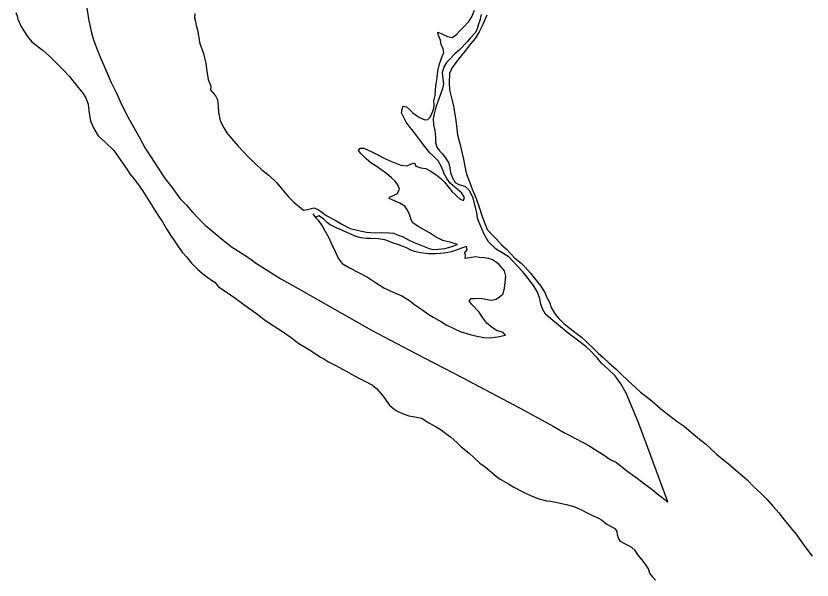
# Model space of a CAD drawing. Extents: x -83719 to 153526, y -11835 to 11446.
# Drawn here: x 1413.8 to 1611.1, y -1401.3 to -1261.5 of the extents above; entities that cross this region are included whole.
import ezdxf

# ---------------------------------------------------------------- set-up
doc = ezdxf.new("R2010")
doc.units = 0
doc.layers.add('Level 2', color=7, linetype='Continuous')
doc.layers.add('Level 9', color=7, linetype='Continuous')

msp = doc.modelspace()

# ---------------------------------------------------------------- linework, layer by layer
at = {"layer": 'Level 2'}
for points in [[(1436.24, -1212.64), (1435.13, -1217), (1433.83, -1222.49), (1432.93, -1226.24), (1432.27, -1229.78), (1431.74, -1232.42), (1431.33, -1235.1), (1431.06, -1237.47), (1430.75, -1240.21), (1430.61, -1242.55), (1430.55, -1245.65), (1430.57, -1248.15), (1430.6, -1250.66), (1430.83, -1253.09), (1430.96, -1255.76), (1431.08, -1258.16), (1431.44, -1260.06), (1431.83, -1262.72), (1432.55, -1265.7)], [(1529.1, -1261.15), (1528.74, -1262.63), (1528.33, -1263.84), (1528.09, -1264.68), (1527.71, -1265.62), (1526.31, -1267.06), (1525.57, -1267.91), (1523.62, -1270.03), (1522.54, -1270.89), (1521.24, -1272.32), (1520.52, -1273.04), (1519.88, -1274.02), (1519.45, -1275.5), (1519.59, -1277.07), (1519.72, -1278.33), (1519.51, -1279.54), (1518.95, -1281.19), (1518.35, -1282.7), (1517.86, -1284.11), (1517.43, -1285.79), (1517.19, -1287.03), (1517.23, -1288.5), (1517.63, -1289.89), (1517.77, -1291.53), (1517.8, -1292.89), (1518.06, -1294.02), (1518.72, -1294.97), (1519.47, -1295.69), (1520.19, -1296.57), (1521.02, -1297.82)], [(1432.55, -1265.7), (1432.98, -1267.42), (1433.93, -1269.84), (1434.72, -1271.89), (1435.63, -1274), (1437.43, -1278), (1438.73, -1280.64), (1439.82, -1283.05), (1441.22, -1285.92), (1444.46, -1291.81), (1445.85, -1294.25), (1447.03, -1296.22), (1449.24, -1299.47), (1450.8, -1301.87), (1452.41, -1303.97), (1454.52, -1306.86), (1456.02, -1308.39), (1457.49, -1310.06), (1459.24, -1311.95), (1460.67, -1313.38), (1463.19, -1315.43), (1465.16, -1317.11), (1467.2, -1318.7), (1468.96, -1319.79), (1471.73, -1321.6), (1473.19, -1322.66), (1479.42, -1326.68), (1483.71, -1329.05), (1501.92, -1339.36), (1512.92, -1345.14), (1524.39, -1351.07), (1538.54, -1358.64), (1546.94, -1363.11), (1549.71, -1364.78), (1551.06, -1365.48), (1555.59, -1367.88), (1557.79, -1369.26), (1559.58, -1370.32), (1561.04, -1371.42), (1562.59, -1372.18), (1565.2, -1374.19), (1567.71, -1376.07), (1569.58, -1377.46), (1571.41, -1378.85), (1572.94, -1380.05), (1575.35, -1381.86), (1570.32, -1368.26), (1567.94, -1362.11), (1565.01, -1354.97), (1563.72, -1352.67), (1562.27, -1350.67), (1560.57, -1349.04), (1558.93, -1347.54), (1557.8, -1346.23), (1556.29, -1344.6), (1555, -1343.4), (1552.59, -1341.59), (1550.62, -1340.13), (1548.21, -1338.12), (1546.31, -1336.6), (1544.98, -1335.39), (1544.25, -1334.08), (1543.89, -1332.95), (1543.62, -1331.59), (1543.01, -1329.93), (1542.18, -1328.52), (1541.04, -1326.94), (1540.18, -1325.83), (1539.29, -1324.82)], [(1521.02, -1297.82), (1521.24, -1298.68), (1521.48, -1300.28), (1521.9, -1301.47), (1522.67, -1302.76), (1523.51, -1303.3), (1524.99, -1303.7), (1526.01, -1304.61), (1526.53, -1305.47), (1526.99, -1306.59), (1527.58, -1309.01), (1527.88, -1310.31), (1528.08, -1311.54), (1528.47, -1312.63), (1529.14, -1314.21), (1529.77, -1315.47), (1530.47, -1316.79), (1530.85, -1317.44), (1531.43, -1318.1), (1532.28, -1318.78), (1532.89, -1319.26), (1534.31, -1320.1), (1535.74, -1321.03), (1539.29, -1324.82)]]:
    msp.add_lwpolyline(points, dxfattribs=at)
at = {"layer": 'Level 9'}
for points in [[(1523.67, -1265.29), (1524.74, -1264.26), (1525.98, -1262.9), (1526.75, -1261.71), (1527.44, -1260.06)], [(1413.79, -1260.71), (1414.07, -1261.61), (1414.24, -1262.34), (1415.21, -1264.31)], [(1458.13, -1260.88), (1458.07, -1261.98), (1458.25, -1262.92), (1458.49, -1263.91), (1458.77, -1264.98), (1458.95, -1265.85), (1459.18, -1267.55)], [(1530.47, -1261.35), (1529.53, -1263.64), (1528.61, -1265.5), (1527.61, -1267.09), (1526.54, -1268.36), (1525.22, -1270.12), (1523.79, -1271.86), (1522.89, -1272.95), (1521.82, -1274.48), (1521.22, -1275.82), (1521.14, -1278), (1521.25, -1279.8), (1521.48, -1280.86), (1521.92, -1282.48), (1522.25, -1283.84), (1522.56, -1285.84), (1522.8, -1287.4), (1523.05, -1289.5), (1523.25, -1291.03), (1523.8, -1293.15), (1524.14, -1294.51), (1524.7, -1297.03), (1525.01, -1298.83), (1525.45, -1300.75), (1526.31, -1303), (1526.87, -1304.46), (1527.83, -1306.74), (1528.61, -1308.92), (1529.26, -1310.97), (1529.98, -1312.96), (1530.58, -1314.41), (1531.68, -1315.69), (1532.84, -1316.86), (1534.13, -1318.2), (1535.26, -1319.24), (1537.45, -1321.56), (1539.01, -1322.76), (1540, -1323.8), (1541.33, -1325.24), (1542.54, -1326.78), (1543.88, -1328.45), (1544.88, -1330.02), (1545.38, -1331.25)], [(1415.21, -1264.31), (1416.7, -1266.65), (1417.76, -1267.96), (1419.19, -1269.09), (1420.58, -1270.12), (1422.08, -1271.52), (1423.24, -1272.66), (1424.3, -1273.67), (1425.53, -1274.91), (1427.1, -1276.51), (1427.89, -1277.62), (1428.89, -1278.84), (1430.39, -1280.64), (1431.12, -1281.85), (1431.69, -1283.34), (1431.83, -1285.04), (1432.23, -1287.63), (1433.07, -1289.45), (1434.18, -1291.19), (1435.85, -1292.75), (1438.07, -1294.87), (1439.76, -1297.36), (1441.24, -1299.46), (1442.04, -1300.65), (1443.1, -1301.96), (1444.17, -1303.4), (1445.17, -1304.78), (1446.42, -1306.78), (1447.25, -1308.1), (1448.18, -1309.61), (1449.19, -1311.19), (1450.12, -1312.57), (1451.09, -1314.25), (1452.07, -1315.86), (1453.14, -1317.44), (1454.17, -1318.88), (1455, -1320.03), (1456.03, -1321.24), (1457.26, -1322.78), (1458.9, -1324.31), (1460.47, -1325.7), (1462.23, -1327), (1463.04, -1327.48), (1463.97, -1328.66), (1465.86, -1329.85), (1468, -1331.36), (1469.63, -1332.53), (1471.53, -1333.88), (1473.66, -1335.4), (1475.4, -1336.79), (1477.77, -1338.37), (1479.56, -1339.56), (1481.73, -1341.01), (1483.9, -1342.63), (1486.91, -1344.49), (1489.28, -1346.04), (1490.06, -1346.49), (1491.21, -1347.23), (1493.06, -1348.15), (1495.66, -1349.52), (1496.98, -1350.26), (1498.74, -1351.25)], [(1519.58, -1317.15), (1517.79, -1316.22), (1516.27, -1315.29), (1514.82, -1314.46), (1513.5, -1313.69), (1512.14, -1312.79), (1511.69, -1312), (1511.37, -1310.9), (1510.8, -1309.65), (1510.18, -1308.66), (1508.93, -1307.92), (1507.75, -1307.42), (1506.27, -1306.75), (1506.33, -1306.42), (1507.35, -1305.99), (1508.37, -1305.5), (1508.88, -1304.42), (1508.49, -1303.5), (1507.73, -1302.48), (1506.84, -1301.6), (1505.59, -1300.53), (1504.23, -1299.56), (1503.04, -1298.72), (1501.72, -1297.92), (1500.6, -1296.91), (1499.27, -1295.61), (1498.72, -1294.89), (1499.07, -1294.24), (1500.04, -1294.32), (1501.79, -1295.08), (1503.44, -1295.91), (1505.23, -1296.8), (1506.24, -1297.34), (1509.17, -1298.51), (1510.71, -1298.67), (1511.79, -1298.18), (1512.52, -1297.93), (1512.87, -1298.75), (1514.12, -1299.12), (1515.39, -1299.33), (1516.47, -1299.93), (1517.85, -1300.77), (1519.08, -1301.81), (1519.97, -1302.72), (1521, -1303.96), (1521.92, -1305.08), (1522.64, -1305.76), (1522.95, -1306.09), (1523.87, -1306.93), (1524.71, -1307.28), (1524.96, -1306.51), (1524.3, -1305.45), (1523.11, -1304.45), (1521.37, -1302.99), (1520.58, -1301.77), (1519.71, -1300.32), (1519.84, -1300.32), (1519.14, -1298.73), (1518.41, -1297.42), (1517.38, -1296.34), (1516.39, -1295.43), (1515.09, -1293.86), (1514.02, -1292.48), (1512.27, -1290.19), (1511.45, -1289.17), (1510.51, -1287.86), (1509.92, -1286.67), (1509.36, -1285.49), (1509.5, -1284.62), (1509.72, -1283.91), (1510.59, -1284.02), (1511.34, -1284.67), (1512.09, -1285.42), (1513.07, -1286.2), (1513.79, -1286.72), (1515.1, -1287.28), (1515.83, -1287.2), (1516.32, -1286.65), (1516.83, -1285.81), (1517.17, -1284.87), (1517.33, -1284.36), (1517.41, -1283.52), (1517.35, -1282.56), (1517.65, -1281.22), (1517.75, -1279.75), (1517.92, -1278.34), (1518.15, -1276.83), (1518.37, -1275.16), (1518.73, -1273.38), (1519.39, -1271.56), (1519.83, -1270.58), (1519.64, -1269.65), (1519.18, -1268.6), (1518.96, -1267.5), (1518.5, -1266.38), (1518.34, -1265.58), (1519.19, -1265.89), (1520.77, -1266.62), (1521.91, -1266.83), (1522.96, -1266.1), (1523.67, -1265.29)], [(1459.18, -1267.55), (1459.39, -1268.33), (1460.25, -1270.81), (1460.85, -1273.33), (1461.06, -1275.23), (1461.44, -1277.29), (1462.05, -1278.94), (1462.03, -1279.81), (1463.27, -1281.35), (1463.76, -1282.31), (1463.93, -1284), (1464, -1285.37), (1464.38, -1287.53), (1465.29, -1289.28), (1466.09, -1290.49), (1467.29, -1291.97), (1468.87, -1293.8), (1470.17, -1295.23), (1471.53, -1296.6), (1473.17, -1298.17), (1474.74, -1299.63), (1476.51, -1301.06), (1478.35, -1302.82), (1479.92, -1304.68), (1481.33, -1306.35), (1482.69, -1307.62), (1484.06, -1308.82), (1485.08, -1309.63), (1486.04, -1309.47), (1487, -1309.22), (1487.6, -1309.1), (1488.7, -1309.44), (1489.62, -1310.15), (1490.7, -1310.93), (1492.9, -1312.14), (1494.56, -1313.14), (1496.65, -1314.16), (1498.32, -1314.62), (1500.67, -1315.13), (1502.74, -1315.25), (1504.27, -1315.14), (1506.27, -1315.23), (1507.44, -1315.33), (1508.52, -1315.81), (1509.59, -1316.18), (1511.11, -1316.95), (1512.46, -1317.68), (1514.11, -1318.28), (1516.16, -1319.16), (1517.23, -1319.41), (1518.4, -1319.34), (1520.06, -1319.17), (1521.55, -1318.73), (1523.2, -1318.13), (1521.66, -1317.63), (1519.58, -1317.15)], [(1487.36, -1310.54), (1488.02, -1311.49), (1488.67, -1312.11), (1489.6, -1313.46), (1490.19, -1314.41), (1491.16, -1316.19), (1491.97, -1317.94), (1492.89, -1319.92), (1493.62, -1321.51), (1494.62, -1322.85), (1496.41, -1323.91), (1498.71, -1325.05), (1500.87, -1326.27), (1502.87, -1327.59), (1504.93, -1328.88), (1507.26, -1329.92), (1509.44, -1330.87), (1511.31, -1332.03), (1512.63, -1333.06), (1514.6, -1334.45), (1515.85, -1335.29), (1517.17, -1336.16), (1519.23, -1337.31), (1520.38, -1338.05), (1522.47, -1339), (1523.85, -1339.67), (1526.34, -1340.45), (1527.71, -1340.81), (1529.75, -1341.17), (1531.29, -1341.23), (1533.11, -1340.98), (1535.14, -1340.64), (1534.52, -1339.98), (1532.88, -1339.42), (1531.59, -1338.58), (1530.5, -1337.64), (1529.5, -1336.27), (1528.57, -1334.89), (1526.72, -1332.89), (1526.1, -1332.11), (1526.62, -1331.56), (1527.46, -1331.51), (1528.65, -1331.48), (1529.79, -1331.59), (1531.03, -1331.86), (1531.66, -1331.94), (1532.82, -1331.65), (1533.61, -1331.09), (1534.49, -1330.37), (1534.89, -1328.99), (1535.02, -1327.52), (1535.22, -1325.95), (1534.86, -1324.69), (1533.62, -1323.18), (1532.87, -1322.57), (1531.92, -1321.92), (1530.98, -1321.61), (1529.78, -1321.41), (1528.65, -1321.37), (1527.61, -1321.23), (1526.25, -1321.43), (1525.12, -1321.62), (1525.17, -1320.88), (1525.05, -1320.09), (1525.63, -1319.44), (1525.48, -1318.64), (1524.72, -1318.86), (1523.53, -1319.32)], [(1523.53, -1319.32), (1522.18, -1319.79), (1521.31, -1320.01), (1519.92, -1320.28), (1517.96, -1320.46), (1515.99, -1320.47), (1514.02, -1320.18), (1512.58, -1319.85), (1511.64, -1319.51), (1510.56, -1319), (1509.48, -1318.56), (1508.41, -1318.15), (1507.53, -1317.87), (1506.15, -1317.3), (1505.18, -1317.02), (1503.57, -1316.76), (1501.77, -1316.67), (1500.67, -1316.66), (1499.24, -1316.5), (1497.86, -1316.1), (1496.58, -1315.49), (1495.77, -1315.15), (1494.56, -1314.61), (1493.15, -1314.04), (1491.66, -1313.31), (1491.02, -1312.76), (1489.99, -1311.81), (1488.81, -1311.04), (1488.02, -1311.49)], [(1545.38, -1331.25), (1545.97, -1332.43), (1546.44, -1333.72), (1547.44, -1335.37), (1548.34, -1336.48), (1549.6, -1337.69), (1551.16, -1338.92), (1552.25, -1339.83), (1553.91, -1341.12), (1555.17, -1342.26), (1556.81, -1343.85), (1558.07, -1345.06), (1559.3, -1346.13), (1560.83, -1347.56), (1562.43, -1348.96), (1563.69, -1350.16), (1565.47, -1351.89), (1567.17, -1353.42), (1568.53, -1354.72), (1570.94, -1356.53), (1573.57, -1358.87), (1575.5, -1360.36), (1577.67, -1361.98), (1579.37, -1363.17), (1581.17, -1364.7), (1583.21, -1366.35), (1584.67, -1367.52), (1585.9, -1368.69), (1587.36, -1370.09), (1589.17, -1371.55), (1590.32, -1372.39), (1591.58, -1373.59), (1593.25, -1374.95), (1594.98, -1376.48), (1596.76, -1378.24), (1598.43, -1379.84), (1599.86, -1381.24), (1601.47, -1383.03), (1602.81, -1384.64), (1604.22, -1386.44), (1605.63, -1388.14), (1607.1, -1389.91), (1608.65, -1392.07), (1610.06, -1393.91), (1611.07, -1395.36)], [(1498.74, -1351.25), (1500.12, -1351.92), (1502.18, -1353.01), (1503.16, -1353.85), (1504.81, -1355.68), (1505.53, -1356.8), (1506.39, -1357.94), (1507.41, -1358.82), (1508.46, -1359.53), (1509.98, -1360.19), (1511.19, -1360.6), (1512.63, -1360.86), (1514.37, -1361.19), (1515.18, -1361.74), (1516.13, -1362.32), (1517.95, -1363.31), (1519.14, -1364.08), (1520.36, -1364.98), (1521.44, -1365.79), (1522.19, -1366.48), (1523.18, -1367.39), (1524.14, -1368.3), (1526.14, -1369.82), (1527.27, -1370.89), (1528.73, -1372.29), (1530.09, -1373.2), (1532.81, -1375.53), (1533.76, -1376.28), (1535.85, -1377.46), (1537.17, -1378.23), (1539.74, -1379.57), (1541.15, -1380.21), (1543.14, -1381.03), (1545.28, -1381.61), (1546.35, -1381.72), (1547.96, -1382.05), (1550.11, -1382.53), (1552.05, -1383.05), (1553.9, -1383.91), (1554.85, -1384.35), (1556.7, -1385.27), (1557.95, -1385.88), (1558.86, -1386.39), (1560.22, -1387.46), (1562.38, -1388.61)], [(1572.27, -1401.27), (1571.6, -1400.57), (1570.88, -1399.59), (1570.55, -1398.49), (1569.69, -1397.21), (1568.96, -1396.29), (1568.1, -1395.18), (1567.24, -1393.97), (1566.42, -1393.22), (1565.14, -1392.58), (1564.64, -1392.33), (1563.62, -1391.72), (1563.1, -1390.93), (1562.82, -1390.1), (1562.8, -1389.23), (1562.38, -1388.61)]]:
    msp.add_lwpolyline(points, dxfattribs=at)

doc.saveas('drawing.dxf')
